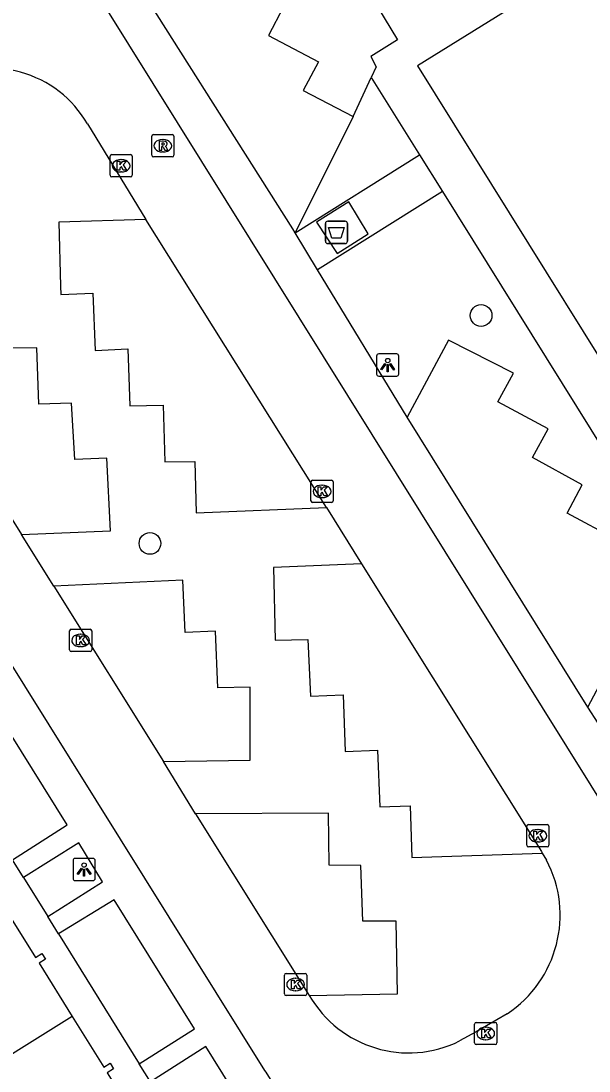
# Model space of a CAD drawing. Extents: x 159280 to 160375, y 384531 to 385872.
# Drawn here: x 159776.86 to 159802.43, y 385524.66 to 385571.92 of the extents above; entities that cross this region are included whole.
import ezdxf

# ---------------------------------------------------------------- set-up
doc = ezdxf.new("R2010")
doc.units = 0
for name, color, linetype in [('IMGEO_Afval_apart_plaats', 7, 'Continuous'), ('IMGEO_Boom', 7, 'Continuous'), ('IMGEO_Groenvoorziening', 7, 'Continuous'), ('IMGEO_Kolk', 7, 'Continuous'), ('IMGEO_Lichtpunt', 7, 'Continuous'), ('IMGEO_Pand', 7, 'Continuous'), ('IMGEO_Parkeervlak_open', 7, 'Continuous'), ('IMGEO_Rijbaan_lokaal_open', 7, 'Continuous'), ('IMGEO_Rioolput', 7, 'Continuous'), ('IMGEO_Voetpad_gesloten', 7, 'Continuous'), ('IMGEO_Voetpad_open', 7, 'Continuous')]:
    doc.layers.add(name, color=color, linetype=linetype)

msp = doc.modelspace()

# ---------------------------------------------------------------- linework, layer by layer
at = {"layer": 'IMGEO_Afval_apart_plaats'}
for p, q in [((159790.666, 385562.901), (159791.456, 385562.901)), ((159791.456, 385562.901), (159790.666, 385562.901)), ((159790.566, 385562.001), (159790.566, 385562.801)), ((159790.566, 385562.801), (159790.566, 385562.001)), ((159791.556, 385562.801), (159791.556, 385562.001)), ((159791.556, 385562.001), (159791.556, 385562.801)), ((159791.456, 385561.901), (159790.666, 385561.901)), ((159790.666, 385561.901), (159791.456, 385561.901))]:
    msp.add_line(p, q, dxfattribs=at)
msp.add_lwpolyline([(159790.709, 385562.615), (159791.413, 385562.615), (159791.264, 385562.145), (159790.858, 385562.145), (159790.709, 385562.615)], dxfattribs=at)
for centre, start, end in [((159790.666, 385562.801), 90, 180), ((159790.666, 385562.801), 90, 180), ((159791.456, 385562.801), 0, 90), ((159791.456, 385562.801), 360, 90), ((159790.666, 385562.001), 180, 270), ((159790.666, 385562.001), 180, 270), ((159791.456, 385562.001), 270, 0), ((159791.456, 385562.001), 270, 0)]:
    msp.add_arc(centre, 0.1, start, end, dxfattribs=at)
at = {"layer": 'IMGEO_Boom'}
for centre in [(159797.569, 385558.66), (159782.667, 385548.403)]:
    msp.add_circle(centre, 0.489, dxfattribs=at)
at = {"layer": 'IMGEO_Groenvoorziening'}
for points in [[(159776.976, 385533.369), (159778.062, 385531.616)], [(159778.552, 385530.832), (159782.181, 385524.986)]]:
    msp.add_lwpolyline(points, dxfattribs=at)
at = {"layer": 'IMGEO_Kolk'}
for p, q in [((159780.87, 385564.974), (159780.87, 385565.826)), ((159780.945, 385565.9), (159781.797, 385565.9)), ((159781.871, 385565.826), (159781.871, 385564.974)), ((159781.358, 385565.68), (159781.383, 385565.68)), ((159781.797, 385564.9), (159780.945, 385564.9)), ((159781.381, 385565.12), (159781.356, 385565.12)), ((159789.913, 385550.32), (159789.913, 385551.172)), ((159789.988, 385551.246), (159790.84, 385551.246)), ((159790.914, 385551.172), (159790.914, 385550.32)), ((159790.401, 385551.026), (159790.426, 385551.026)), ((159790.84, 385550.246), (159789.988, 385550.246)), ((159790.424, 385550.466), (159790.399, 385550.466)), ((159779.119, 385544.537), (159779.971, 385544.537)), ((159779.044, 385543.611), (159779.044, 385544.463)), ((159779.532, 385544.317), (159779.557, 385544.317)), ((159780.045, 385544.463), (159780.045, 385543.611)), ((159779.971, 385543.537), (159779.119, 385543.537)), ((159779.555, 385543.757), (159779.53, 385543.757)), ((159799.624, 385534.821), (159799.624, 385535.673)), ((159799.699, 385535.747), (159800.551, 385535.747)), ((159800.112, 385535.527), (159800.137, 385535.527)), ((159800.625, 385535.673), (159800.625, 385534.821)), ((159800.551, 385534.747), (159799.699, 385534.747)), ((159800.135, 385534.967), (159800.11, 385534.967)), ((159788.72, 385528.126), (159788.72, 385528.978)), ((159788.795, 385529.052), (159789.647, 385529.052)), ((159789.721, 385528.978), (159789.721, 385528.126)), ((159789.208, 385528.832), (159789.233, 385528.832)), ((159789.647, 385528.052), (159788.795, 385528.052)), ((159789.231, 385528.272), (159789.206, 385528.272)), ((159797.279, 385525.921), (159797.279, 385526.773)), ((159797.354, 385526.847), (159798.206, 385526.847)), ((159797.767, 385526.627), (159797.792, 385526.627)), ((159798.28, 385526.773), (159798.28, 385525.921)), ((159797.79, 385526.067), (159797.765, 385526.067)), ((159798.206, 385525.847), (159797.354, 385525.847))]:
    msp.add_line(p, q, dxfattribs=at)
for points in [[(159780.87, 385564.974), (159780.87, 385565.826)], [(159780.945, 385565.9), (159781.797, 385565.9)], [(159781.871, 385565.826), (159781.871, 385564.974)], [(159781.191, 385565.6), (159781.314, 385565.6), (159781.314, 385565.449), (159781.444, 385565.6), (159781.608, 385565.6), (159781.462, 385565.449), (159781.615, 385565.2), (159781.463, 385565.2), (159781.378, 385565.364), (159781.314, 385565.297), (159781.314, 385565.2), (159781.191, 385565.2), (159781.191, 385565.6)], [(159781.797, 385564.9), (159780.945, 385564.9)], [(159789.913, 385550.32), (159789.913, 385551.172)], [(159789.988, 385551.246), (159790.84, 385551.246)], [(159790.914, 385551.172), (159790.914, 385550.32)], [(159790.234, 385550.946), (159790.357, 385550.946), (159790.357, 385550.795), (159790.487, 385550.946), (159790.651, 385550.946), (159790.505, 385550.795), (159790.658, 385550.546), (159790.506, 385550.546), (159790.421, 385550.71), (159790.357, 385550.643), (159790.357, 385550.546), (159790.234, 385550.546), (159790.234, 385550.946)], [(159790.84, 385550.246), (159789.988, 385550.246)], [(159779.119, 385544.537), (159779.971, 385544.537)], [(159779.044, 385543.611), (159779.044, 385544.463)], [(159779.365, 385544.237), (159779.488, 385544.237), (159779.488, 385544.086), (159779.618, 385544.237), (159779.782, 385544.237), (159779.636, 385544.086), (159779.789, 385543.837), (159779.637, 385543.837), (159779.552, 385544.001), (159779.488, 385543.934), (159779.488, 385543.837), (159779.365, 385543.837), (159779.365, 385544.237)], [(159780.045, 385544.463), (159780.045, 385543.611)], [(159779.971, 385543.537), (159779.119, 385543.537)], [(159799.624, 385534.821), (159799.624, 385535.673)], [(159799.699, 385535.747), (159800.551, 385535.747)], [(159800.625, 385535.673), (159800.625, 385534.821)], [(159799.945, 385535.447), (159800.068, 385535.447), (159800.068, 385535.296), (159800.198, 385535.447), (159800.362, 385535.447), (159800.216, 385535.296), (159800.369, 385535.047), (159800.217, 385535.047), (159800.132, 385535.211), (159800.068, 385535.144), (159800.068, 385535.047), (159799.945, 385535.047), (159799.945, 385535.447)], [(159800.551, 385534.747), (159799.699, 385534.747)], [(159788.72, 385528.126), (159788.72, 385528.978)], [(159788.795, 385529.052), (159789.647, 385529.052)], [(159789.721, 385528.978), (159789.721, 385528.126)], [(159789.041, 385528.752), (159789.164, 385528.752), (159789.164, 385528.601), (159789.294, 385528.752), (159789.458, 385528.752), (159789.312, 385528.601), (159789.465, 385528.352), (159789.313, 385528.352), (159789.228, 385528.516), (159789.164, 385528.449), (159789.164, 385528.352), (159789.041, 385528.352), (159789.041, 385528.752)], [(159789.647, 385528.052), (159788.795, 385528.052)], [(159797.279, 385525.921), (159797.279, 385526.773)], [(159797.354, 385526.847), (159798.206, 385526.847)], [(159797.6, 385526.547), (159797.723, 385526.547), (159797.723, 385526.396), (159797.853, 385526.547), (159798.017, 385526.547), (159797.871, 385526.396), (159798.024, 385526.147), (159797.872, 385526.147), (159797.787, 385526.311), (159797.723, 385526.244), (159797.723, 385526.147), (159797.6, 385526.147), (159797.6, 385526.547)], [(159798.28, 385526.773), (159798.28, 385525.921)], [(159798.206, 385525.847), (159797.354, 385525.847)]]:
    msp.add_lwpolyline(points, dxfattribs=at)
for centre, start, end in [((159780.947, 385565.824), 91.552, 178.448), ((159780.947, 385565.824), 91.552, 178.448), ((159781.795, 385565.824), 1.552, 88.448), ((159781.795, 385565.824), 1.552, 88.448), ((159780.947, 385564.976), 181.552, 268.448), ((159780.947, 385564.976), 181.552, 268.448), ((159781.795, 385564.976), 271.552, 358.448), ((159781.795, 385564.976), 271.552, 358.448), ((159789.99, 385551.17), 91.552, 178.448), ((159789.99, 385551.17), 91.552, 178.448), ((159790.838, 385551.17), 1.552, 88.448), ((159790.838, 385551.17), 1.552, 88.448), ((159789.99, 385550.322), 181.552, 268.448), ((159789.99, 385550.322), 181.552, 268.448), ((159790.838, 385550.322), 271.552, 358.448), ((159790.838, 385550.322), 271.552, 358.448), ((159779.121, 385544.461), 91.552, 178.448), ((159779.121, 385544.461), 91.552, 178.448), ((159779.969, 385544.461), 1.552, 88.448), ((159779.969, 385544.461), 1.552, 88.448), ((159779.121, 385543.613), 181.552, 268.448), ((159779.121, 385543.613), 181.552, 268.448), ((159779.969, 385543.613), 271.552, 358.448), ((159779.969, 385543.613), 271.552, 358.448), ((159799.701, 385535.671), 91.552, 178.448), ((159799.701, 385535.671), 91.552, 178.448), ((159800.549, 385535.671), 1.552, 88.448), ((159800.549, 385535.671), 1.552, 88.448), ((159799.701, 385534.823), 181.552, 268.448), ((159799.701, 385534.823), 181.552, 268.448), ((159800.549, 385534.823), 271.552, 358.448), ((159800.549, 385534.823), 271.552, 358.448), ((159788.797, 385528.976), 91.552, 178.448), ((159788.797, 385528.976), 91.552, 178.448), ((159789.645, 385528.976), 1.552, 88.448), ((159789.645, 385528.976), 1.552, 88.448), ((159788.797, 385528.128), 181.552, 268.448), ((159788.797, 385528.128), 181.552, 268.448), ((159789.645, 385528.128), 271.552, 358.448), ((159789.645, 385528.128), 271.552, 358.448), ((159797.356, 385526.771), 91.552, 178.448), ((159797.356, 385526.771), 91.552, 178.448), ((159798.204, 385526.771), 1.552, 88.448), ((159798.204, 385526.771), 1.552, 88.448), ((159797.356, 385525.923), 181.552, 268.448), ((159797.356, 385525.923), 181.552, 268.448), ((159798.204, 385525.923), 271.552, 358.448), ((159798.204, 385525.923), 271.552, 358.448)]:
    msp.add_arc(centre, 0.0765, start, end, dxfattribs=at)
for centre, major_axis, ratio, start_param, end_param in [((159781.357, 385565.4), (-0.387, 0.002), 0.722429, 4.712389, 7.853982), ((159781.382, 385565.4), (-0.39, 0.002), 0.717154, 1.570796, 4.712389), ((159790.4, 385550.746), (-0.387, 0.002), 0.722429, 4.712389, 7.853982), ((159790.425, 385550.746), (-0.39, 0.002), 0.717154, 1.570796, 4.712389), ((159779.531, 385544.037), (-0.387, 0.002), 0.722429, 4.712389, 7.853982), ((159779.556, 385544.037), (-0.39, 0.002), 0.717154, 1.570796, 4.712389), ((159800.111, 385535.247), (-0.387, 0.002), 0.722429, 4.712389, 7.853982), ((159800.136, 385535.247), (-0.39, 0.002), 0.717154, 1.570796, 4.712389), ((159789.207, 385528.552), (-0.387, 0.002), 0.722429, 4.712389, 7.853982), ((159789.232, 385528.552), (-0.39, 0.002), 0.717154, 1.570796, 4.712389), ((159797.766, 385526.347), (-0.387, 0.002), 0.722429, 4.712389, 7.853982), ((159797.791, 385526.347), (-0.39, 0.002), 0.717154, 1.570796, 4.712389)]:
    msp.add_ellipse(centre, major_axis=major_axis, ratio=ratio, start_param=start_param, end_param=end_param, dxfattribs=at)
at = {"layer": 'IMGEO_Lichtpunt'}
for p, q in [((159792.869, 385556.835), (159792.869, 385556.028)), ((159792.869, 385556.835), (159792.869, 385556.028)), ((159793.771, 385556.93), (159792.963, 385556.93)), ((159793.771, 385556.93), (159792.963, 385556.93)), ((159793.865, 385556.028), (159793.865, 385556.835)), ((159793.865, 385556.028), (159793.865, 385556.835)), ((159792.963, 385555.934), (159793.771, 385555.934)), ((159792.963, 385555.934), (159793.771, 385555.934)), ((159779.203, 385534.13), (159779.203, 385533.323)), ((159779.203, 385534.13), (159779.203, 385533.323)), ((159780.105, 385534.225), (159779.297, 385534.225)), ((159780.105, 385534.225), (159779.297, 385534.225)), ((159780.199, 385533.323), (159780.199, 385534.13)), ((159780.199, 385533.323), (159780.199, 385534.13)), ((159779.297, 385533.229), (159780.105, 385533.229)), ((159779.297, 385533.229), (159780.105, 385533.229))]:
    msp.add_line(p, q, dxfattribs=at)
for points in [[(159793.243, 385556.499), (159793.282, 385556.471), (159793.094, 385556.209), (159793.056, 385556.236), (159793.243, 385556.499)], [(159793.345, 385556.451), (159793.392, 385556.451), (159793.392, 385556.129), (159793.345, 385556.129), (159793.345, 385556.451)], [(159793.455, 385556.471), (159793.493, 385556.498), (159793.68, 385556.236), (159793.641, 385556.208), (159793.455, 385556.471)], [(159779.577, 385533.794), (159779.616, 385533.766), (159779.428, 385533.504), (159779.39, 385533.531), (159779.577, 385533.794)], [(159779.679, 385533.746), (159779.726, 385533.746), (159779.726, 385533.424), (159779.679, 385533.424), (159779.679, 385533.746)], [(159779.789, 385533.766), (159779.827, 385533.793), (159780.014, 385533.531), (159779.975, 385533.503), (159779.789, 385533.766)]]:
    msp.add_lwpolyline(points, dxfattribs=at)
for centre in [(159793.368, 385556.633), (159779.702, 385533.928)]:
    msp.add_circle(centre, 0.0994, dxfattribs=at)
for centre, start, end in [((159792.963, 385556.835), 90, 180), ((159792.963, 385556.835), 90, 180), ((159793.771, 385556.835), 0, 90), ((159793.771, 385556.835), 0, 90), ((159792.963, 385556.028), 180, 270), ((159792.963, 385556.028), 180, 270), ((159793.771, 385556.028), 270, 0), ((159793.771, 385556.028), 270, 360), ((159779.297, 385534.13), 90, 180), ((159779.297, 385534.13), 90, 180), ((159780.105, 385534.13), 0, 90), ((159780.105, 385534.13), 0, 90), ((159779.297, 385533.323), 180, 270), ((159779.297, 385533.323), 180, 270), ((159780.105, 385533.323), 270, 0), ((159780.105, 385533.323), 270, 360)]:
    msp.add_arc(centre, 0.0946, start, end, dxfattribs=at)
at = {"layer": 'IMGEO_Pand'}
for points in [[(159817.007, 385580.869), (159811.586, 385577.468), (159805.406, 385573.591), (159804.077, 385575.728), (159802.913, 385574.996), (159794.714, 385569.897), (159821.203, 385527.404), (159836.253, 385503.261)], [(159776.266, 385531.765), (159777.519, 385529.766), (159777.801, 385529.941), (159777.959, 385529.685), (159777.676, 385529.511), (159779.169, 385527.11)], [(159779.169, 385527.11), (159769.337, 385520.973)], [(159779.169, 385527.11), (159780.588, 385524.828), (159780.875, 385525.005), (159781.032, 385524.75), (159780.745, 385524.573), (159782.068, 385522.451)]]:
    msp.add_lwpolyline(points, dxfattribs=at)
at = {"layer": 'IMGEO_Parkeervlak_open'}
for points in [[(159780.86, 385575.565), (159782.697, 385579.096), (159785.605, 385577.582), (159784.905, 385576.264), (159787.141, 385575.076), (159786.448, 385573.765), (159788.677, 385572.548), (159787.999, 385571.263), (159790.245, 385570.078), (159789.569, 385568.795), (159791.815, 385567.61)], [(159782.473, 385562.981), (159778.565, 385562.86), (159778.635, 385559.977), (159778.647, 385559.606), (159780.102, 385559.671), (159780.202, 385557.081), (159781.674, 385557.167), (159781.763, 385554.592), (159783.264, 385554.63), (159783.333, 385552.078), (159784.682, 385552.088), (159784.742, 385549.774), (159790.612, 385550.027)], [(159776.879, 385548.797), (159780.894, 385548.97), (159780.727, 385552.238), (159779.278, 385552.182), (159779.141, 385554.716), (159777.664, 385554.674), (159777.572, 385557.209), (159776.208, 385557.186), (159776.123, 385559.542), (159770.273, 385559.389)], [(159802.378, 385541.035), (159805.138, 385546.243), (159803.071, 385547.378), (159803.682, 385548.562), (159801.443, 385549.762), (159802.124, 385551.043), (159799.882, 385552.277), (159800.592, 385553.562), (159798.319, 385554.774), (159799.024, 385556.06), (159796.098, 385557.554), (159794.244, 385554.081)], [(159792.185, 385547.478), (159788.224, 385547.319), (159788.295, 385544.043), (159789.772, 385544.084), (159789.89, 385541.531), (159791.359, 385541.592), (159791.455, 385539.037), (159792.911, 385539.098), (159793.011, 385536.549), (159794.373, 385536.599), (159794.446, 385534.263), (159800.326, 385534.468)], [(159783.272, 385538.581), (159787.172, 385538.646), (159787.176, 385541.93), (159785.721, 385541.902), (159785.609, 385544.457), (159784.255, 385544.392), (159784.148, 385546.743), (159778.336, 385546.481)], [(159789.837, 385528.061), (159793.809, 385528.128), (159793.742, 385531.398), (159792.245, 385531.395), (159792.152, 385533.901), (159790.738, 385533.924), (159790.705, 385536.262), (159784.712, 385536.24)]]:
    msp.add_lwpolyline(points, dxfattribs=at)
at = {"layer": 'IMGEO_Rijbaan_lokaal_open'}
for points in [[(159777.319, 385577.896), (159835.286, 385484.963)], [(159760.965, 385567.655), (159764.01, 385562.812), (159787.822, 385524.685), (159787.874, 385524.601), (159818.691, 385475.205)], [(159779.853, 385567.283), (159782.473, 385562.981)], [(159790.612, 385550.027), (159782.473, 385562.981)], [(159770.273, 385559.389), (159776.879, 385548.797)], [(159790.612, 385550.027), (159792.185, 385547.478)], [(159778.336, 385546.481), (159776.879, 385548.797)], [(159792.185, 385547.478), (159800.284, 385534.539), (159800.326, 385534.468)], [(159778.336, 385546.481), (159783.272, 385538.581)], [(159784.712, 385536.24), (159783.272, 385538.581)], [(159784.712, 385536.24), (159789.837, 385528.061)], [(159800.326, 385534.468), (159800.513, 385534.154)], [(159798.74, 385527.232), (159797.355, 385526.426), (159796.604, 385526.009)]]:
    msp.add_lwpolyline(points, dxfattribs=at)
for centre, radius, start, end in [((159775.549, 385564.819), 4.96, 29.7899, 120.0017), ((159795.807, 385531.671), 5.321, 303.4519, 27.8144), ((159794.313, 385530.638), 5.165, 209.9282, 296.3334)]:
    msp.add_arc(centre, radius, start, end, dxfattribs=at)
at = {"layer": 'IMGEO_Rioolput'}
for p, q in [((159782.743, 385565.875), (159782.743, 385566.727)), ((159782.818, 385566.801), (159783.67, 385566.801)), ((159783.744, 385566.727), (159783.744, 385565.875)), ((159783.231, 385566.581), (159783.256, 385566.581)), ((159783.67, 385565.801), (159782.818, 385565.801)), ((159783.254, 385566.021), (159783.229, 385566.021))]:
    msp.add_line(p, q, dxfattribs=at)
for points in [[(159782.743, 385565.875), (159782.743, 385566.727)], [(159782.818, 385566.801), (159783.67, 385566.801)], [(159783.744, 385566.727), (159783.744, 385565.875)], [(159783.332, 385566.499), (159783.08, 385566.501), (159783.08, 385566.101)], [(159783.08, 385566.101), (159783.204, 385566.101), (159783.204, 385566.263), (159783.215, 385566.263)], [(159783.258, 385566.42), (159783.204, 385566.42), (159783.204, 385566.339)], [(159783.204, 385566.339), (159783.256, 385566.339)], [(159783.262, 385566.234), (159783.333, 385566.101), (159783.473, 385566.101), (159783.408, 385566.227)], [(159783.67, 385565.801), (159782.818, 385565.801)]]:
    msp.add_lwpolyline(points, dxfattribs=at)
for centre, radius, start, end in [((159782.82, 385566.725), 0.0765, 91.552, 178.448), ((159782.82, 385566.725), 0.0765, 91.552, 178.448), ((159783.668, 385566.725), 0.0765, 1.552, 88.448), ((159783.668, 385566.725), 0.0765, 1.552, 88.448), ((159783.214, 385566.21), 0.0533, 26.0293, 88.6989), ((159783.24, 385566.528), 0.19, 274.7715, 282.9687), ((159783.264, 385566.324), 0.0964, 77.0061, 93.1865), ((159783.278, 385566.381), 0.0378, 276.6634, 79.6772), ((159783.331, 385566.389), 0.109, 350.3612, 89.416), ((159783.329, 385566.389), 0.112, 277.5842, 350.9817), ((159783.313, 385566.174), 0.108, 29.5134, 73.7905), ((159782.82, 385565.877), 0.0765, 181.552, 268.448), ((159782.82, 385565.877), 0.0765, 181.552, 268.448), ((159783.668, 385565.877), 0.0765, 271.552, 358.448), ((159783.668, 385565.877), 0.0765, 271.552, 358.448)]:
    msp.add_arc(centre, radius, start, end, dxfattribs=at)
for centre, major_axis, ratio, start_param, end_param in [((159783.23, 385566.301), (-0.387, 0.002), 0.722429, 4.712389, 7.853982), ((159783.255, 385566.301), (-0.39, 0.002), 0.717154, 1.570796, 4.712389)]:
    msp.add_ellipse(centre, major_axis=major_axis, ratio=ratio, start_param=start_param, end_param=end_param, dxfattribs=at)
at = {"layer": 'IMGEO_Voetpad_gesloten'}
msp.add_lwpolyline([(159791.093, 385561.444), (159792.49, 385562.332), (159791.61, 385563.777), (159790.166, 385562.859), (159791.093, 385561.444)], dxfattribs=at)
at = {"layer": 'IMGEO_Voetpad_open'}
for points in [[(159786.464, 385583.19), (159793.805, 385571.066), (159792.613, 385570.325), (159792.848, 385569.856), (159792.629, 385569.38)], [(159789.201, 385562.384), (159789.095, 385562.558), (159780.86, 385575.565)], [(159791.815, 385567.61), (159792.629, 385569.38)], [(159792.629, 385569.38), (159794.805, 385565.888)], [(159791.815, 385567.61), (159789.201, 385562.384)], [(159789.201, 385562.384), (159794.805, 385565.888)], [(159794.805, 385565.888), (159795.835, 385564.236)], [(159795.835, 385564.236), (159790.21, 385560.723)], [(159795.835, 385564.236), (159808.541, 385543.849), (159802.847, 385540.306), (159802.378, 385541.035)], [(159790.21, 385560.723), (159789.201, 385562.384)], [(159794.244, 385554.081), (159790.21, 385560.723)], [(159802.378, 385541.035), (159794.244, 385554.081)], [(159776.482, 385534.167), (159778.941, 385535.74), (159775.31, 385541.548), (159772.841, 385540.002)], [(159778.062, 385531.616), (159780.537, 385533.174), (159779.461, 385534.925), (159776.976, 385533.369)], [(159776.976, 385533.369), (159776.482, 385534.167)], [(159782.181, 385524.986), (159784.67, 385526.559), (159781.05, 385532.367), (159778.552, 385530.832)], [(159778.552, 385530.832), (159778.062, 385531.616)], [(159783.822, 385522.372), (159786.287, 385523.977), (159785.185, 385525.766), (159782.696, 385524.169)], [(159782.696, 385524.169), (159782.181, 385524.986)]]:
    msp.add_lwpolyline(points, dxfattribs=at)

doc.saveas('drawing.dxf')
